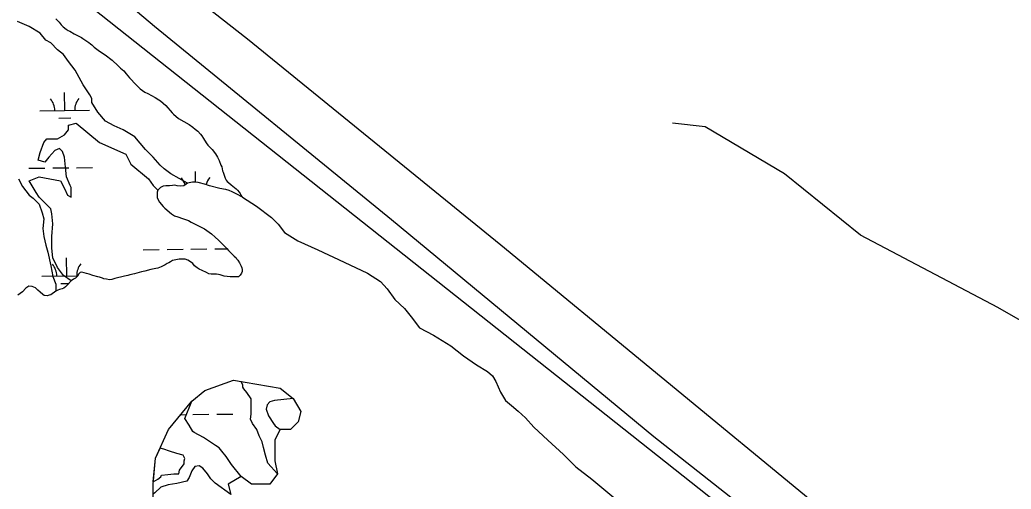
# Model space of a CAD drawing. Extents: x 3694830 to 3732949, y 415201 to 440970.
# Drawn here: x 3701515 to 3703509, y 421986 to 422930 of the extents above; entities that cross this region are included whole.
import ezdxf

# ---------------------------------------------------------------- set-up
doc = ezdxf.new("R2010")
doc.units = 0
for name, color, linetype in [('V-TOPO-SHOR', 7, 'Continuous'), ('V-UTIL-LINE', 7, 'Continuous'), ('V-WETL-SWMP', 7, 'Continuous')]:
    doc.layers.add(name, color=color, linetype=linetype)

msp = doc.modelspace()

# ---------------------------------------------------------------- linework, layer by layer
at = {"layer": 'V-TOPO-SHOR'}
for points in [[(3703523.4, 421623.5), (3703127.6, 421945.9), (3702482.6, 422477.3), (3701973.2, 422891.4), (3701874.3, 422968.4), (3701863.3, 422979.4), (3701863.3, 422994), (3701859.6, 422997.7), (3701844.9, 422997.7), (3701801, 423023.4), (3701540.8, 423235.9), (3701350.2, 423389.8)], [(3701295.2, 423331.2), (3701786.3, 422917.1), (3702262.7, 422528.6), (3702790.4, 422092.5), (3703274.2, 421711.4), (3703431.8, 421579.5), (3703706.6, 421352.3)], [(3701852.8, 422601.7), (3701819.1, 422620.4), (3701805.3, 422630.2), (3701797.5, 422638.1), (3701783.7, 422653.8), (3701768, 422669.5), (3701746.4, 422695), (3701722.8, 422708.8), (3701705.2, 422716.6), (3701687.5, 422726.5), (3701671.8, 422744.1), (3701660, 422763.8), (3701660, 422771.7), (3701656, 422779.5), (3701642.3, 422799.2), (3701626.6, 422828.6), (3701612.8, 422846.3), (3701603, 422860.1), (3701591.2, 422869.9), (3701577.5, 422883.6), (3701567.6, 422889.5), (3701555.8, 422903.3), (3701534.2, 422917), (3701510.7, 422926.8)], [(3701618.7, 422405.2), (3701603, 422416.1), (3701591.2, 422431.8), (3701581.4, 422451.4), (3701579.4, 422471.1), (3701579.4, 422494.7), (3701581.4, 422520.2), (3701579.4, 422539.8), (3701577.5, 422549.7), (3701553.9, 422573.2), (3701548, 422583.1), (3701534.2, 422606.6), (3701553.9, 422614.5), (3701597.1, 422606.6), (3701605, 422590.9), (3701610.9, 422577.2), (3701618.7, 422573.2), (3701618.7, 422592.9), (3701616.7, 422596.8), (3701608.9, 422614.5), (3701606.9, 422634.1), (3701605, 422653.8), (3701601, 422665.6), (3701595.1, 422671.5), (3701585.3, 422667.5), (3701573.5, 422653.8), (3701565.7, 422644), (3701551.9, 422647.9), (3701555.8, 422663.6), (3701563.7, 422683.2), (3701569.6, 422691.1), (3701581.4, 422691.1), (3701591.2, 422691.1), (3701605, 422699), (3701612.8, 422708.8), (3701612.8, 422718.6), (3701628.5, 422722.5), (3701675.7, 422683.2), (3701728.7, 422659.7), (3701738.5, 422640), (3701773.9, 422610.6), (3701783.7, 422596.8), (3701792.6, 422587.9)], [(3703711.7, 422163.8), (3703642.7, 422206.2), (3703628.1, 422249.8), (3703584.5, 422293.5), (3703482.7, 422351.6), (3703206.4, 422497.1), (3703053.7, 422620.7), (3702893.8, 422715.2), (3702828.3, 422722.5)], [(3701512.6, 422610.6), (3701520.5, 422594.8), (3701534.2, 422577.2), (3701542.1, 422571.3), (3701553.9, 422559.5), (3701559.8, 422541.8), (3701563.7, 422530), (3701561.7, 422510.4), (3701563.7, 422494.7), (3701567.6, 422477), (3701571.6, 422463.2), (3701577.5, 422435.7), (3701581.4, 422414.1), (3701587.3, 422398.4), (3701587.9, 422384.3)], [(3701963.2, 422573.4), (3701959.2, 422575.3), (3701954.6, 422578.5), (3701948, 422581.7), (3701942.6, 422584.5), (3701936.4, 422587), (3701929.4, 422589.1), (3701924.8, 422589.9), (3701921.3, 422590.4), (3701917.4, 422591.2), (3701896.8, 422596.6), (3701892.5, 422597.9), (3701889.1, 422599.1), (3701873.9, 422603.3), (3701869.3, 422603.7), (3701862.2, 422603.8), (3701852.8, 422601.7)], [(3701792.6, 422587.9), (3701791.3, 422583.6), (3701791.2, 422578.9), (3701791.5, 422573.1), (3701793, 422569.5), (3701796, 422563.2), (3701803.7, 422554.5), (3701807.1, 422551.4), (3701820.6, 422540.2), (3701826, 422536.2), (3701833, 422533.8), (3701842.7, 422530.9), (3701854.3, 422526.4), (3701859.7, 422523.2), (3701867.8, 422519.1), (3701886.4, 422509.5), (3701900.6, 422499.5), (3701907.9, 422493.1), (3701914.5, 422487.1), (3701921.4, 422480.4), (3701927.5, 422474.1), (3701931.3, 422470.5), (3701934.8, 422466.5), (3701943.6, 422457.4), (3701946.3, 422455), (3701950.1, 422451.8), (3701952, 422449.1), (3701953.9, 422446.7), (3701957, 422441.6), (3701960.4, 422434.9), (3701961.5, 422431.4), (3701962.2, 422428.2), (3701962.5, 422424.3), (3701960.9, 422420.5), (3701958.1, 422416.6), (3701955.3, 422413.5), (3701951, 422413.2), (3701945.2, 422413.3), (3701938.6, 422413), (3701926.5, 422414.8), (3701918.4, 422417.3), (3701914.9, 422418.1), (3701910.6, 422418.6), (3701900.4, 422418.4), (3701895.4, 422419.6), (3701890.8, 422422), (3701882.2, 422426.1), (3701875.7, 422428.9), (3701872.2, 422431.3), (3701869.5, 422433.7), (3701866.8, 422435.7), (3701863.4, 422440), (3701858.8, 422443.6), (3701853, 422446.9), (3701847.5, 422448.5), (3701844, 422449), (3701840.9, 422449), (3701835.8, 422448.7)], [(3701963.2, 422573.4), (3701991.3, 422555.7), (3702021.3, 422532.4), (3702034.6, 422519.1), (3702047.9, 422502.4), (3702074.5, 422485.8), (3702114.5, 422467.5), (3702167.8, 422442.5), (3702214.4, 422420.9), (3702241, 422404.2), (3702254.3, 422389.2), (3702269.3, 422367.6), (3702289.3, 422349.3), (3702302.6, 422332.6), (3702319.3, 422311), (3702347.6, 422296), (3702382.5, 422274.4), (3702407.5, 422254.4), (3702434.1, 422236.1), (3702455.8, 422222.8), (3702465.8, 422214.4), (3702472.4, 422202.8), (3702482.4, 422181.1), (3702492.4, 422164.5), (3702504.1, 422154.5), (3702517.4, 422142.9), (3702532.4, 422129.5), (3702549, 422111.2), (3702577.3, 422084.6), (3702608.9, 422056.3), (3702633.9, 422031.3), (3702665.5, 422006.3), (3702722.1, 421959.7)], [(3701835.8, 422448.7), (3701832.3, 422448.4), (3701822.1, 422446.2), (3701818.2, 422443.5), (3701815, 422441.6), (3701811.5, 422440.1), (3701807.6, 422437.1), (3701803.2, 422435.2), (3701799.3, 422433.3), (3701792.6, 422430.7), (3701788.7, 422430), (3701778.5, 422427.8), (3701766.4, 422424.9), (3701760.1, 422423.1), (3701745.7, 422419.4), (3701736.3, 422417.6), (3701732.3, 422416.1), (3701725.7, 422414.3), (3701706.5, 422409.9), (3701700.2, 422408.1), (3701695.5, 422407.4), (3701689.7, 422408.3), (3701684.3, 422409.5), (3701681.2, 422410.4), (3701675.3, 422412.4), (3701672.2, 422413.6), (3701662.1, 422415.8), (3701654.8, 422418.6), (3701649.4, 422420.3), (3701639.6, 422422.8), (3701636.5, 422421.7), (3701634.1, 422419), (3701631.3, 422414.3), (3701627.4, 422410.9), (3701623, 422408.6), (3701618.7, 422405.2)], [(3701587.9, 422384.3), (3701577.3, 422377), (3701574.1, 422376.3), (3701570.2, 422375.2), (3701564.4, 422375.7), (3701561.3, 422377.7), (3701555.9, 422382.5), (3701551.3, 422386.8), (3701549, 422389.2), (3701546.7, 422391.2), (3701540.1, 422394), (3701533.1, 422394.2), (3701527.2, 422390.7), (3701520.4, 422383.1), (3701516.1, 422379.6), (3701511.4, 422376.6)], [(3701861.4, 422163.5), (3701887.5, 422184.4), (3701944.9, 422205.2), (3701960.7, 422202.6)], [(3702033.6, 422017.3), (3702014.1, 422038.3), (3702009.2, 422054.4), (3702005.5, 422070.4), (3702003, 422081.6), (3701996.8, 422093.9), (3701991.9, 422106.3), (3701983.2, 422118.7), (3701979.5, 422127.3), (3701980.8, 422137.2), (3701980.8, 422152), (3701980.8, 422160.7), (3701980.8, 422168.1), (3701972.1, 422180.5), (3701965.9, 422187.9), (3701963.5, 422191.6), (3701963.5, 422195.3), (3701960.7, 422202.6)], [(3701960.5, 422012.1), (3701941.2, 422035.8), (3701930.1, 422051.9), (3701921.4, 422063), (3701916.5, 422069.2), (3701909.1, 422074.2), (3701884.4, 422090.2), (3701865.8, 422100.1), (3701863.3, 422102.6), (3701855.9, 422114.9), (3701847.3, 422128.5), (3701861.4, 422163.5)], [(3702064.9, 422168.7), (3702027.7, 422164.4), (3702017.9, 422161.9), (3702012.9, 422155.7), (3702010.4, 422147.1), (3702015.4, 422133.5), (3702025.3, 422118.7), (3702029, 422113.7), (3702038.8, 422106.1)], [(3702064.9, 422168.7), (3702080.5, 422142.6), (3702075.3, 422121.7), (3702059.6, 422106.1), (3702038.8, 422106.1)], [(3701783.7, 422001.3), (3701792.9, 422006.2), (3701799.1, 422011.1), (3701800.3, 422014.8), (3701812.7, 422016.1), (3701825, 422017.3), (3701834.9, 422017.3), (3701836.1, 422024.7), (3701846, 422037.1), (3701846, 422043.2), (3701847.3, 422048.2), (3701843.6, 422054.4), (3701831.2, 422058.1), (3701816.4, 422063), (3701805.2, 422066.7), (3701797.5, 422068.7)], [(3701783.7, 422001.3), (3701788.4, 422048.7), (3701797.5, 422068.7)], [(3701939.7, 421975.6), (3701907.8, 421998.7), (3701899.2, 422007.4), (3701893, 422017.3), (3701883.1, 422028.4), (3701875.7, 422033.4), (3701867, 422032.1), (3701860.9, 422023.5), (3701855.9, 422009.9), (3701851, 422002.5), (3701831.2, 421997.5), (3701813.9, 421995), (3701799.1, 421990.1), (3701786.7, 421979), (3701783.2, 421976.2)], [(3702033.6, 422017.3), (3702017.9, 421996.5), (3701981.4, 421996.5), (3701960.5, 422012.1)]]:
    msp.add_lwpolyline(points, dxfattribs=at)
at = {"layer": 'V-UTIL-LINE'}
msp.add_lwpolyline([(3698993.6, 425837.3), (3700191.7, 424338.2), (3700626.5, 423773.3), (3703781.5, 421275.3), (3704475, 420680.9)], dxfattribs=at)
at = {"layer": 'V-WETL-SWMP'}
for p, q in [((3701605.6, 422748), (3701605.1, 422784)), ((3701555.6, 422747.4), (3701655.5, 422748.6)), ((3701593.7, 422732.4), (3701617.7, 422732.7)), ((3701533.5, 422631.7), (3701565.5, 422632.1)), ((3701581.5, 422632.3), (3701613.5, 422632.7)), ((3701629.5, 422632.8), (3701661.5, 422633.2)), ((3701868.7, 422603.7), (3701868.5, 422625.3)), ((3701907.5, 422469.6), (3701931.8, 422469.9)), ((3701609.5, 422415.3), (3701609.1, 422451.3)), ((3701763.5, 422467.9), (3701795.5, 422468.3)), ((3701811.5, 422468.5), (3701843.5, 422468.9)), ((3701859.5, 422469.1), (3701891.5, 422469.5)), ((3701559.5, 422414.8), (3701632.1, 422415.6)), ((3701597.7, 422399.8), (3701614, 422400)), ((3701839.1, 422136.1), (3701847.5, 422136.2)), ((3701863.5, 422136.4), (3701895.5, 422136.8)), ((3701911.5, 422137), (3701943.5, 422137.4))]:
    msp.add_line(p, q, dxfattribs=at)
for points in [[(3701587.9, 422931.9), (3701591.7, 422928.3), (3701594.4, 422925.1), (3701598.2, 422920), (3701602.1, 422916), (3701608.6, 422911.6), (3701612.1, 422908.8), (3701615.9, 422907.2), (3701624.8, 422902), (3701639.5, 422894.3), (3701642.2, 422892.3), (3701653.8, 422884.7), (3701657.6, 422881.9), (3701660.3, 422879.5), (3701664.9, 422875.2), (3701672.6, 422868.8), (3701679.2, 422864.4), (3701686.9, 422860), (3701700.7, 422848.8), (3701713, 422837.7), (3701718, 422833), (3701724.6, 422827.4), (3701729.1, 422821.5), (3701736, 422813.5), (3701738.3, 422810.8), (3701746.7, 422802.1), (3701751, 422797.3), (3701757.1, 422791.4), (3701766.7, 422784.9), (3701772.9, 422781.7), (3701787.6, 422773.7), (3701794.5, 422769.3), (3701798, 422767.3), (3701808.8, 422758.1), (3701821.4, 422743.1), (3701824.1, 422740.7), (3701834.5, 422731.9), (3701855.7, 422719.9), (3701863.4, 422714.3), (3701868, 422710.3), (3701873.4, 422705.9), (3701878.8, 422700.4), (3701881.1, 422696.8), (3701884.9, 422691.3), (3701890.2, 422683), (3701893.6, 422677.9), (3701902.4, 422669.6), (3701908.5, 422660.9), (3701913.1, 422653.8), (3701916.1, 422647.1), (3701919.8, 422637.7), (3701921.3, 422634.2)], [(3701921.3, 422634.2), (3701922, 422630.3), (3701923.2, 422626.7), (3701924.3, 422623.6), (3701926.9, 422615.4), (3701928.4, 422611.4), (3701930.2, 422607.5), (3701932.1, 422604.7), (3701934.8, 422602.7), (3701940.2, 422598.4), (3701950.6, 422590.4), (3701952.9, 422587.6), (3701956.7, 422583.7), (3701958.6, 422580.9), (3701959.8, 422577.8), (3701961.7, 422575), (3701963.2, 422573.4), (3701959.2, 422575.3), (3701954.6, 422578.5), (3701948, 422581.7), (3701942.6, 422584.5), (3701936.4, 422587), (3701929.4, 422589.1), (3701924.8, 422589.9), (3701921.3, 422590.4), (3701917.4, 422591.2), (3701896.8, 422596.6), (3701892.5, 422597.9), (3701889.1, 422599.1), (3701873.9, 422603.3), (3701869.3, 422603.7), (3701862.2, 422603.8), (3701852.8, 422601.7), (3701849.7, 422599.8), (3701845, 422596.3), (3701838.3, 422595.3), (3701831.7, 422596.2), (3701827, 422597.4), (3701822, 422596.7), (3701816.5, 422596.4), (3701809.1, 422596.5), (3701803.2, 422595.9), (3701798.1, 422593.2), (3701792.6, 422587.9), (3701791.3, 422583.6), (3701791.2, 422578.9), (3701791.5, 422573.1), (3701793, 422569.5), (3701796, 422563.2), (3701803.7, 422554.5), (3701807.1, 422551.4), (3701820.6, 422540.2), (3701826, 422536.2), (3701833, 422533.8), (3701842.7, 422530.9), (3701854.3, 422526.4), (3701859.7, 422523.2), (3701867.8, 422519.1), (3701886.4, 422509.5), (3701900.6, 422499.5), (3701907.9, 422493.1), (3701914.5, 422487.1), (3701921.4, 422480.4), (3701927.5, 422474.1), (3701931.3, 422470.5), (3701934.8, 422466.5), (3701943.6, 422457.4), (3701946.3, 422455), (3701950.1, 422451.8), (3701952, 422449.1), (3701953.9, 422446.7), (3701957, 422441.6), (3701960.4, 422434.9), (3701961.5, 422431.4), (3701962.2, 422428.2), (3701962.5, 422424.3), (3701960.9, 422420.5), (3701958.1, 422416.6), (3701955.3, 422413.5), (3701951, 422413.2), (3701945.2, 422413.3), (3701938.6, 422413), (3701926.5, 422414.8), (3701918.4, 422417.3), (3701914.9, 422418.1), (3701910.6, 422418.6), (3701900.4, 422418.4), (3701895.4, 422419.6), (3701890.8, 422422), (3701882.2, 422426.1), (3701875.7, 422428.9), (3701872.2, 422431.3), (3701869.5, 422433.7), (3701866.8, 422435.7), (3701863.4, 422440), (3701858.8, 422443.6), (3701853, 422446.9), (3701847.5, 422448.5), (3701844, 422449), (3701840.9, 422449), (3701835.8, 422448.7)], [(3701835.8, 422448.7), (3701832.3, 422448.4), (3701822.1, 422446.2), (3701818.2, 422443.5), (3701815, 422441.6), (3701811.5, 422440.1), (3701807.6, 422437.1), (3701803.2, 422435.2), (3701799.3, 422433.3), (3701792.6, 422430.7), (3701788.7, 422430), (3701778.5, 422427.8), (3701766.4, 422424.9), (3701760.1, 422423.1), (3701745.7, 422419.4), (3701736.3, 422417.6), (3701732.3, 422416.1), (3701725.7, 422414.3), (3701706.5, 422409.9), (3701700.2, 422408.1), (3701695.5, 422407.4), (3701689.7, 422408.3), (3701684.3, 422409.5), (3701681.2, 422410.4), (3701675.3, 422412.4), (3701672.2, 422413.6), (3701662.1, 422415.8), (3701654.8, 422418.6), (3701649.4, 422420.3), (3701639.6, 422422.8), (3701636.5, 422421.7), (3701634.1, 422419), (3701631.3, 422414.3), (3701627.4, 422410.9), (3701623, 422408.6), (3701618.7, 422405.2), (3701610.7, 422396.4), (3701607.2, 422392.9), (3701604, 422390.6), (3701600.1, 422389.1), (3701595, 422387.7), (3701591.9, 422386.5), (3701587.9, 422384.3), (3701577.3, 422377), (3701574.1, 422376.3), (3701570.2, 422375.2), (3701564.4, 422375.7), (3701561.3, 422377.7), (3701555.9, 422382.5), (3701551.3, 422386.8), (3701549, 422389.2), (3701546.7, 422391.2), (3701540.1, 422394), (3701533.1, 422394.2), (3701527.2, 422390.7), (3701520.4, 422383.1), (3701516.1, 422379.6), (3701511.4, 422376.6)], [(3701783.2, 421876.4), (3701783.2, 421996.5), (3701788.4, 422048.7), (3701814.5, 422106.1), (3701861.4, 422163.5), (3701887.5, 422184.4), (3701944.9, 422205.2), (3702038.8, 422189.6), (3702064.9, 422168.7), (3702080.5, 422142.6), (3702075.3, 422121.7), (3702059.6, 422106.1), (3702038.8, 422106.1), (3702028.3, 422085.2), (3702028.3, 422043.4), (3702033.6, 422017.3), (3702017.9, 421996.5), (3701981.4, 421996.5), (3701960.5, 422012.1), (3701934.5, 421996.5), (3701939.7, 421975.6)]]:
    msp.add_lwpolyline(points, dxfattribs=at)
for centre, start, end in [((3701550.3, 422747.8), 359.9115, 41.4552), ((3701660.8, 422749.1), 139.9115, 181.4552), ((3701813.7, 422589.1), 15.1686, 41.4552), ((3701924.1, 422590.4), 139.9115, 166.2091), ((3701554.3, 422415.2), 359.9115, 41.4552), ((3701664.8, 422416.5), 139.9115, 181.4552)]:
    msp.add_arc(centre, 35.2, start, end, dxfattribs=at)

doc.saveas('drawing.dxf')
